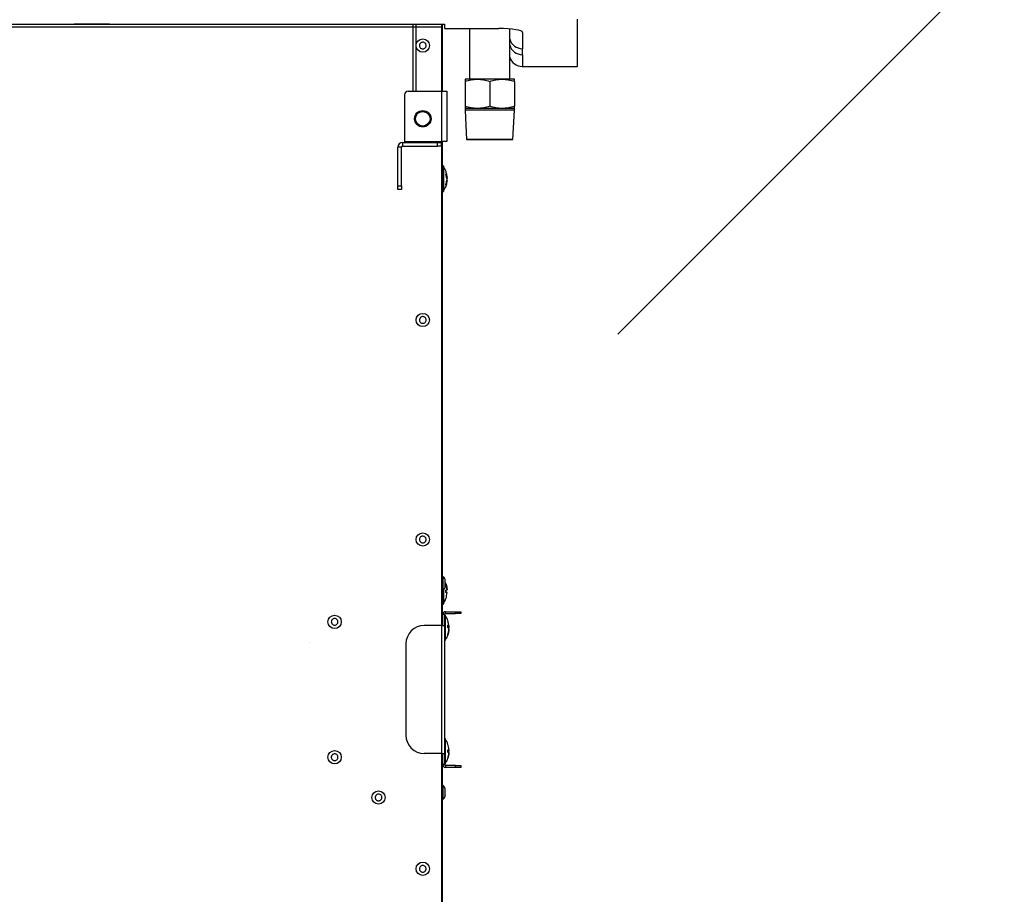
# Model space of a CAD drawing. Header units: millimetres. Extents: x -604189 to 881711, y -381903 to -7297.
# Tile 935 of 1056: x -547448 to -546910, y -179062 to -178584. Entities that reach past the tile are written whole.
import ezdxf

# ---------------------------------------------------------------- set-up
doc = ezdxf.new("R2010")
doc.units = ezdxf.units.MM
doc.header["$LTSCALE"] = 100
doc.linetypes.add('ACAD_ISO04W100', pattern=[30.5, 24, -3, 0.5, -3])
doc.layers.get('Defpoints').update_dxf_attribs({"color": 30})
doc.layers.add('Flowair', color=1, linetype='Continuous')
doc.layers.add('OPIS', color=7, linetype='Continuous')
doc.layers.add('strop osie', color=80, linetype='ACAD_ISO04W100', lineweight=5)
doc.styles.get("Standard").update_dxf_attribs({"font": 'romans.shx', "width": 0.5})
doc.dimstyles.new('1 50', dxfattribs={"dimtxt": 150, "dimasz": 80, "dimexe": 1, "dimexo": 1, "dimgap": 20, "dimtad": 1, "dimdec": 0, "dimlfac": 0.1, "dimtxsty": 'Standard', "dimblk": 'ARCHTICK', "dimcen": 200, "dimclrd": 2, "dimadec": 1, "dimazin": 0, "dimtfac": 1, "dimtdec": 0, "dimtmove": 0, "dimatfit": 3, "dimldrblk": 'ARCHTICK', "dimfxl": 120, "dimfxlon": 1, "dimtfill": 1, "dimarcsym": 0})

# ---------------------------------------------------------------- blocks, each defined once
blk = doc.blocks.new('_ArchTick')
at = {"layer": 'strop osie', "color": 0, "const_width": 0.15}
blk.add_lwpolyline([(-0.5, -0.5), (0.5, 0.5)], dxfattribs=at)
blk = doc.blocks.new('*D3283')
at = {"layer": 'Defpoints', "color": 0, "linetype": 'ByBlock', "lineweight": 5, "transparency": 16777216}
for p in [(-549860.21, -159420.3), (-548544.07, -179490.3), (-536848.94, -179490.3)]:
    blk.add_point(p, dxfattribs=at)
at = {"layer": 'OPIS', "color": 0, "linetype": 'Continuous', "lineweight": -2, "transparency": 16777216}
for p, q in [((-548604.07, -159420.3), (-548543.07, -159420.3)), ((-548484.07, -179490.3), (-548545.07, -179490.3))]:
    blk.add_line(p, q, dxfattribs=at)
at = {"layer": 'OPIS', "color": 2, "lineweight": -2, "transparency": 16777216}
blk.add_line((-548544.07, -159420.3), (-548544.07, -179490.3), dxfattribs=at)
at = {"layer": 'OPIS', "color": 2, "linetype": 'ByBlock', "lineweight": -2, "transparency": 16777216, "xscale": 80, "yscale": 80, "zscale": 80}
for p, rotation in [((-548544.07, -159420.3), 90), ((-548544.07, -179490.3), 270)]:
    blk.add_blockref('_ArchTick', p, dxfattribs=dict(at, rotation=rotation))
at = {"layer": 'OPIS', "color": 0, "linetype": 'ByBlock', "lineweight": 13, "transparency": 16777216, "insert": (-548639.07, -169455.3), "char_height": 150, "attachment_point": 5, "rotation": 90, "bg_fill": 3, "box_fill_scale": 1.1, "bg_fill_color": 256, "bg_fill_true_color": 13158600, "bg_fill_transparency": 0}
blk.add_mtext('2007', dxfattribs=at)
blk = doc.blocks.new('FB 100V z KM 10.2017')
at = {"layer": 'Flowair', "linetype": 'Continuous'}
for p, q in [((10355.76, 4804.98), (10355.76, 4676.98)), ((10354.87, 4677.73), (10354.87, 4801.98)), ((10355.67, 4685.48), (10355.67, 4801.98)), ((10355.76, 4778.99), (10355.67, 4778.98)), ((10355.69, 4778.16), (10355.67, 4778.24)), ((10355.76, 4778.16), (10355.69, 4778.16)), ((10355.76, 4740.17), (10355.67, 4740.19)), ((10310.57, 4688.68), (10310.57, 4689.68)), ((10310.57, 4689.68), (10311.57, 4689.68)), ((10311.57, 4689.68), (10311.57, 4688.68)), ((10311.57, 4689.68), (10322.07, 4689.68)), ((10322.07, 4688.68), (10322.07, 4689.68)), ((10186.37, 4687.48), (10161.37, 4687.48)), ((10311.57, 4688.68), (10310.57, 4688.68)), ((10311.57, 4688.68), (10322.07, 4688.68)), ((10322.37, 4688.38), (10323.37, 4688.38)), ((10322.37, 4688.38), (10322.37, 4678.88)), ((10323.37, 4688.38), (10323.37, 4678.88)), ((10323.67, 4687.88), (10323.37, 4687.88)), ((10323.67, 4687.88), (10323.67, 4677.88)), ((10336.37, 4687.88), (10323.67, 4687.88)), ((10337.37, 4686.88), (10337.37, 4677.63)), ((10355.76, 4687.65), (10355.67, 4687.69)), ((10355.67, 4687.3), (10355.75, 4687.28)), ((10355.76, 4687.14), (10355.67, 4687.16)), ((10355.67, 4687.11), (10355.76, 4687.1)), ((10337.37, 4685.48), (10355.76, 4685.48)), ((10337.37, 4684.73), (10355.76, 4684.73)), ((10355.67, 4685.58), (10355.76, 4685.58)), ((10355.67, 4677.73), (10355.67, 4684.73)), ((10355.76, 4683.99), (10355.67, 4683.93)), ((10156.37, 4677.78), (10156.37, 4682.48)), ((10191.37, 4677.78), (10191.37, 4682.48)), ((10322.37, 4678.88), (10323.37, 4678.88)), ((10322.37, 4677.88), (10322.37, 4678.88)), ((10323.37, 4678.88), (10323.37, 4677.88)), ((10355.67, 4678.55), (10355.76, 4678.48)), ((10156.37, 4677.73), (9965.87, 4677.73)), ((9968.85, 4677.48), (10153.4, 4677.48)), ((10143.95, 4677.48), (10143.95, 4677.28)), ((10143.95, 4677.28), (10147.6, 4677.28)), ((10144.73, 4676.79), (10144.88, 4676.74)), ((10146.67, 4676.74), (10146.99, 4676.86)), ((10147.6, 4677.28), (10147.6, 4677.48)), ((10153.1, 4676.68), (10152.6, 4676.68)), ((10152.6, 4673.98), (10152.6, 4676.68)), ((10153.1, 4673.98), (10153.1, 4676.68)), ((10153.4, 4676.98), (10153.4, 4677.48)), ((10156.37, 4677.48), (10153.4, 4677.48)), ((10156.37, 4676.98), (10153.4, 4676.98)), ((10153.51, 4676.95), (10153.51, 4676.75)), ((10160.51, 4676.95), (10153.51, 4676.95)), ((10153.51, 4676.75), (10160.51, 4676.75)), ((10160.49, 4676.73), (10153.54, 4676.73)), ((10160.25, 4676.72), (10153.77, 4676.72)), ((10155.06, 4676.03), (10155.07, 4676.03)), ((10191.37, 4677.78), (10156.37, 4677.78)), ((10156.37, 4677.78), (10156.37, 4676.98)), ((10191.37, 4676.98), (10156.37, 4676.98)), ((10156.69, 4675.8), (10156.97, 4675.75)), ((10156.77, 4676.06), (10156.7, 4675.81)), ((10156.72, 4676.03), (10157.38, 4676.03)), ((10156.97, 4675.75), (10157.32, 4675.82)), ((10157.35, 4675.8), (10157.05, 4675.75)), ((10157.25, 4676.06), (10157.32, 4675.81)), ((10157.32, 4675.81), (10157.28, 4676.03)), ((10157.29, 4676.03), (10157.33, 4675.81)), ((10157.33, 4675.81), (10157.32, 4676.06)), ((10158.96, 4676.03), (10158.96, 4676.03)), ((10160.51, 4676.75), (10160.51, 4676.95)), ((10187.24, 4676.95), (10187.24, 4676.75)), ((10194.24, 4676.95), (10187.24, 4676.95)), ((10187.24, 4676.75), (10194.24, 4676.75)), ((10187.33, 4676.73), (10187.26, 4676.73)), ((10194.21, 4676.73), (10187.33, 4676.73)), ((10193.98, 4676.72), (10187.49, 4676.72)), ((10188.76, 4676.06), (10188.97, 4676)), ((10188.76, 4676.03), (10188.89, 4676.03)), ((10190.31, 4675.8), (10190.61, 4675.75)), ((10190.31, 4675.78), (10190.52, 4675.75)), ((10190.52, 4675.75), (10190.81, 4675.85)), ((10190.61, 4675.75), (10190.79, 4675.8)), ((10190.86, 4675.75), (10190.68, 4675.8)), ((10190.82, 4676.06), (10190.71, 4675.97)), ((10190.95, 4675.75), (10190.72, 4675.83)), ((10190.76, 4675.97), (10190.98, 4675.81)), ((10190.79, 4676.03), (10191.43, 4676.03)), ((10190.94, 4675.77), (10190.86, 4675.75)), ((10190.98, 4675.81), (10190.94, 4676.03)), ((10191, 4676.03), (10191.03, 4675.81)), ((10191.15, 4675.77), (10191.03, 4675.75)), ((10191.07, 4676.03), (10191.12, 4675.81)), ((10191.07, 4676.03), (10191.12, 4675.81)), ((10191.12, 4675.81), (10191.36, 4676.06)), ((10191.22, 4675.75), (10191.75, 4675.82)), ((10191.37, 4677.78), (10191.37, 4676.98)), ((10323.67, 4677.73), (10191.37, 4677.73)), ((10194.35, 4677.48), (10191.37, 4677.48)), ((10194.35, 4676.98), (10191.37, 4676.98)), ((10191.46, 4675.78), (10191.61, 4675.8)), ((10191.75, 4675.82), (10192.31, 4675.94)), ((10194.24, 4676.75), (10194.24, 4676.95)), ((10194.35, 4676.98), (10194.35, 4677.48)), ((10194.35, 4677.48), (10323.67, 4677.48)), ((10194.65, 4676.68), (10195.15, 4676.68)), ((10194.65, 4676.68), (10194.65, 4673.98)), ((10195.15, 4676.68), (10195.15, 4673.98)), ((10197.22, 4677.45), (10197.22, 4677.25)), ((10201.05, 4677.45), (10197.22, 4677.45)), ((10197.22, 4677.25), (10201.1, 4677.25)), ((10201.12, 4677.23), (10197.25, 4677.23)), ((10201.13, 4677.22), (10197.48, 4677.22)), ((10198.78, 4676.53), (10198.78, 4676.53)), ((10200.4, 4676.53), (10201.05, 4676.53)), ((10200.45, 4676.56), (10200.41, 4676.31)), ((10200.45, 4676.57), (10200.99, 4676.57)), ((10200.45, 4676.56), (10200.45, 4676.56)), ((10200.51, 4676.63), (10200.51, 4676.61)), ((10201.04, 4676.31), (10201, 4676.56)), ((10201.05, 4677.48), (10201.05, 4677.28)), ((10201.05, 4677.28), (10204.7, 4677.28)), ((10201.73, 4676.33), (10201.1, 4676.25)), ((10202.67, 4676.53), (10201.89, 4676.35)), ((10202.67, 4676.53), (10203.18, 4676.73)), ((10204.7, 4677.28), (10204.7, 4677.48)), ((10310, 4677.45), (10310, 4677.25)), ((10315.31, 4677.45), (10310, 4677.45)), ((10310, 4677.25), (10317, 4677.25)), ((10316.97, 4677.23), (10310.02, 4677.23)), ((10315.18, 4677.22), (10310.26, 4677.22)), ((10311.66, 4676.53), (10312, 4676.53)), ((10311.78, 4676.56), (10312.29, 4676.46)), ((10312.44, 4676.33), (10312.78, 4676.28)), ((10313.63, 4676.25), (10313.38, 4676.31)), ((10313.96, 4676.3), (10313.63, 4676.25)), ((10313.65, 4676.3), (10313.94, 4676.36)), ((10313.93, 4676.41), (10313.95, 4676.3)), ((10313.93, 4676.41), (10313.96, 4676.31)), ((10313.96, 4676.31), (10314.69, 4676.56)), ((10314.02, 4676.25), (10314.22, 4676.28)), ((10314.23, 4676.53), (10314.79, 4676.53)), ((10316.74, 4677.22), (10315.18, 4677.22)), ((10317, 4677.45), (10315.31, 4677.45)), ((10317, 4677.25), (10317, 4677.45)), ((10323.37, 4677.88), (10322.37, 4677.88)), ((10323.37, 4677.88), (10323.67, 4677.88)), ((10323.67, 4677.63), (10323.67, 4677.88)), ((10323.67, 4676.33), (10323.67, 4677.63)), ((10323.67, 4677.63), (10337.37, 4677.63)), ((10337.37, 4676.33), (10323.67, 4676.33)), ((10354.87, 4677.73), (10337.37, 4677.73)), ((10337.37, 4677.63), (10337.37, 4676.33)), ((10337.37, 4677.48), (10354.87, 4677.48)), ((10354.53, 4676.98), (10354.53, 4662.08)), ((10355.76, 4676.98), (10354.53, 4676.98)), ((10354.87, 4677.73), (10354.87, 4677.48)), ((10355.67, 4677.73), (10354.87, 4677.73)), ((10354.87, 4677.48), (10355.03, 4677.49)), ((10355.03, 4677.49), (10355.17, 4677.53)), ((10355.17, 4677.73), (10355.17, 4677.48)), ((10355.17, 4677.48), (10355.67, 4677.48)), ((10355.67, 4677.48), (10355.67, 4677.73)), ((10152.6, 4673.98), (10153.1, 4673.98)), ((10152.6, 4672.48), (10152.6, 4673.98)), ((10153.1, 4673.98), (10153.1, 4672.48)), ((10194.65, 4673.98), (10195.15, 4673.98)), ((10194.65, 4672.48), (10194.65, 4673.98)), ((10195.15, 4673.98), (10195.15, 4672.48)), ((10153.1, 4672.48), (10152.6, 4672.48)), ((10195.15, 4672.48), (10194.65, 4672.48)), ((10332.16, 4671.33), (10324.16, 4670.93)), ((10324.16, 4670.93), (10324.16, 4670.84)), ((10324.16, 4670.84), (10324.16, 4670.93)), ((10324.16, 4670.84), (10324.16, 4670.57)), ((10324.16, 4670.57), (10324.16, 4670.84)), ((10324.16, 4670.57), (10324.16, 4670.12)), ((10324.16, 4670.12), (10324.16, 4670.57)), ((10332.18, 4671.33), (10324.18, 4670.93)), ((10324.18, 4658.22), (10324.18, 4670.93)), ((10332.18, 4671.33), (10332.16, 4671.33)), ((10332.16, 4671.33), (10332.16, 4671.33)), ((10332.68, 4671.33), (10332.18, 4671.33)), ((10332.18, 4657.83), (10332.18, 4671.33)), ((10332.68, 4667.95), (10332.68, 4671.33)), ((10340.08, 4671.33), (10333.29, 4671.33)), ((10340.68, 4667.95), (10340.68, 4671.33)), ((10324.16, 4670.12), (10324.16, 4669.52)), ((10324.16, 4669.52), (10324.16, 4670.12)), ((10324.16, 4669.37), (10324.16, 4669.55)), ((10324.16, 4669.55), (10324.16, 4669.55)), ((10324.16, 4669.55), (10324.16, 4669.37)), ((10324.16, 4669.52), (10324.16, 4668.77)), ((10324.16, 4668.77), (10324.16, 4669.52)), ((10324.16, 4669.02), (10324.16, 4669.37)), ((10324.16, 4669.37), (10324.16, 4669.02)), ((10324.16, 4668.51), (10324.16, 4669.02)), ((10324.16, 4669.02), (10324.16, 4668.51)), ((10324.16, 4668.77), (10324.16, 4667.91)), ((10324.16, 4667.91), (10324.16, 4668.77)), ((10324.16, 4667.85), (10324.16, 4668.51)), ((10324.16, 4668.51), (10324.16, 4667.85)), ((10324.16, 4667.91), (10324.16, 4666.95)), ((10324.16, 4666.95), (10324.16, 4667.91)), ((10324.16, 4667.08), (10324.16, 4667.85)), ((10324.16, 4667.85), (10324.16, 4667.08)), ((10332.68, 4661.2), (10332.68, 4667.95)), ((10354.53, 4670.08), (10340.68, 4670.08)), ((10340.68, 4661.2), (10340.68, 4667.95)), ((10324.16, 4666.21), (10324.16, 4667.08)), ((10324.16, 4667.08), (10324.16, 4666.21)), ((10324.16, 4666.95), (10324.16, 4665.91)), ((10324.16, 4665.91), (10324.16, 4666.95)), ((10324.16, 4665.29), (10324.16, 4666.21)), ((10324.16, 4666.21), (10324.16, 4665.29)), ((10324.16, 4665.91), (10324.16, 4664.85)), ((10324.16, 4664.85), (10324.16, 4665.91)), ((10324.16, 4664.34), (10324.16, 4665.29)), ((10324.16, 4665.29), (10324.16, 4664.34)), ((10324.16, 4664.85), (10324.16, 4663.77)), ((10324.16, 4663.77), (10324.16, 4664.85)), ((10324.16, 4663.4), (10324.16, 4664.34)), ((10324.16, 4664.34), (10324.16, 4663.4)), ((10324.16, 4663.77), (10324.16, 4662.72)), ((10324.16, 4662.72), (10324.16, 4663.77)), ((10324.16, 4662.5), (10324.16, 4663.4)), ((10324.16, 4663.4), (10324.16, 4662.5)), ((10324.16, 4662.72), (10324.16, 4661.72)), ((10324.16, 4661.72), (10324.16, 4662.72)), ((10324.16, 4661.68), (10324.16, 4662.5)), ((10324.16, 4662.5), (10324.16, 4661.68)), ((10340.08, 4664.58), (10333.29, 4664.58)), ((10324.16, 4661.72), (10324.16, 4660.8)), ((10324.16, 4660.8), (10324.16, 4661.72)), ((10324.16, 4660.96), (10324.16, 4661.68)), ((10324.16, 4661.68), (10324.16, 4660.96)), ((10324.16, 4660.37), (10324.16, 4660.96)), ((10324.16, 4660.96), (10324.16, 4660.37)), ((10324.16, 4660.8), (10324.16, 4659.99)), ((10324.16, 4659.99), (10324.16, 4660.8)), ((10324.16, 4659.93), (10324.16, 4660.37)), ((10324.16, 4660.37), (10324.16, 4659.93)), ((10324.16, 4659.99), (10324.16, 4659.31)), ((10324.16, 4659.31), (10324.16, 4659.99)), ((10324.16, 4659.67), (10324.16, 4659.93)), ((10324.16, 4659.93), (10324.16, 4659.67)), ((10324.16, 4659.58), (10324.16, 4659.67)), ((10324.16, 4659.67), (10324.16, 4659.58)), ((10332.68, 4657.83), (10332.68, 4661.2)), ((10340.68, 4657.83), (10340.68, 4661.2)), ((10324.16, 4659.31), (10324.16, 4658.79)), ((10324.16, 4658.79), (10324.16, 4659.31)), ((10324.16, 4658.79), (10324.16, 4658.43)), ((10324.16, 4658.43), (10324.16, 4658.79)), ((10324.16, 4658.43), (10324.16, 4658.25)), ((10324.16, 4658.25), (10324.16, 4658.43)), ((10324.16, 4658.25), (10324.16, 4658.25)), ((10324.16, 4658.22), (10332.16, 4657.83)), ((10324.18, 4658.22), (10332.18, 4657.83)), ((10332.16, 4657.83), (10332.18, 4657.83)), ((10332.16, 4657.83), (10332.16, 4657.83)), ((10332.18, 4657.83), (10332.68, 4657.83)), ((10340.08, 4657.83), (10333.29, 4657.83)), ((10340.68, 4659.08), (10354.41, 4659.08)), ((10344.17, 4655.7), (10344.17, 4655.58)), ((10347.38, 4655.58), (10344.17, 4655.58)), ((10344.17, 4655.58), (10344.17, 4640.67)), ((10347.38, 4655.58), (10347.38, 4655.7)), ((10349.02, 4655.7), (10347.38, 4655.7)), ((10349.02, 4655.58), (10349.02, 4655.7)), ((10353.46, 4655.58), (10349.02, 4655.58)), ((10344.24, 4640.58), (10357.06, 4640.58))]:
    blk.add_line(p, q, dxfattribs=at)
for centre, radius in [((10155.37, 4706.98), 1.82), ((10192.37, 4706.98), 1.83), ((10144.37, 4694.98), 1.82), ((10124.87, 4682.88), 1.83), ((10214.87, 4682.88), 1.82), ((10274.87, 4682.88), 1.82), ((10329.87, 4682.88), 2.25), ((10329.87, 4682.88), 2), ((10349.87, 4682.88), 1.83)]:
    blk.add_circle(centre, radius, dxfattribs=at)
for centre, radius, start, end in [((10322.07, 4688.38), 1.3, 0, 90), ((10161.37, 4682.48), 5, 90, 180), ((10186.37, 4682.48), 5, 0, 90), ((10322.07, 4688.38), 0.3, 0, 90), ((10336.37, 4686.88), 1, 0, 90), ((10153.4, 4676.68), 0.8, 90, 180), ((10153.4, 4676.68), 0.3, 90, 180), ((10153.54, 4676.95), 0.025, 90, 180), ((10153.54, 4676.75), 0.025, 180, 270), ((10153.75, 4676.7), 0.025, 41.9688, 90), ((10160.27, 4676.7), 0.025, 90, 138.0312), ((10160.49, 4676.95), 0.025, 0, 90), ((10160.49, 4676.75), 0.025, 270, 0), ((10187.26, 4676.95), 0.025, 90, 180), ((10187.26, 4676.75), 0.025, 180, 270), ((10187.47, 4676.7), 0.025, 41.9688, 90), ((10194, 4676.7), 0.025, 90, 138.0312), ((10194.21, 4676.95), 0.025, 0, 90), ((10194.21, 4676.75), 0.025, 270, 0), ((10194.35, 4676.68), 0.8, 0, 90), ((10194.35, 4676.68), 0.3, 0, 90), ((10197.25, 4677.45), 0.025, 90, 180), ((10197.25, 4677.25), 0.025, 180, 270), ((10197.46, 4677.2), 0.025, 41.9688, 90), ((10310.02, 4677.45), 0.025, 90, 180), ((10310.02, 4677.25), 0.025, 180, 270), ((10310.24, 4677.2), 0.025, 41.9688, 90), ((10316.76, 4677.2), 0.025, 90, 138.0312), ((10316.97, 4677.45), 0.025, 0, 90), ((10316.97, 4677.25), 0.025, 270, 0), ((10347.67, 4655.7), 3.5, 105.3589, 180)]:
    blk.add_arc(centre, radius, start, end, dxfattribs=at)
for centre, major_axis, ratio, start_param, end_param in [((10355.18, 4783.74), (-3, -0.05), 0.309053, 1.731785, 1.762956), ((10355.18, 4783.74), (-3, -0.1), 0.563282, 1.71783, 1.74901), ((10353.46, 4662.08), (0, 6.5), 0.164425, 3.141593, 4.712389), ((10350.93, 4655.7), (-3.55, 0), 0.98675, 4.980452, 6.283185), ((10352.57, 4655.7), (-3.55, 0), 0.98675, 4.980452, 6.283185), ((10344.24, 4641.58), (0, 1), 0.164425, 2.714514, 3.141593)]:
    blk.add_ellipse(centre, major_axis=major_axis, ratio=ratio, start_param=start_param, end_param=end_param, dxfattribs=at)
for points, knots in [([(10355.76, 4768.52), (10355.76, 4769.05), (10355.73, 4772.26), (10355.71, 4775.48), (10355.69, 4778.16)], [0, 0, 0, 0, 0.164849, 1, 1, 1, 1]), ([(10154.9, 4706.19), (10154.82, 4706.26), (10154.65, 4706.38), (10154.5, 4706.65), (10154.44, 4706.96), (10154.49, 4707.27), (10154.64, 4707.54), (10154.87, 4707.76), (10155.15, 4707.88), (10155.46, 4707.9), (10155.7, 4707.84), (10155.9, 4707.73), (10156.09, 4707.57), (10156.24, 4707.3), (10156.3, 4706.99), (10156.26, 4706.68), (10156.11, 4706.41), (10155.88, 4706.2), (10155.59, 4706.07), (10155.28, 4706.05), (10155.05, 4706.11), (10154.93, 4706.18), (10154.9, 4706.19)], [0, 0, 0, 0, 0.053687, 0.107372, 0.161056, 0.214743, 0.268429, 0.322118, 0.375804, 0.429488, 0.483176, 0.5, 0.553687, 0.607372, 0.661061, 0.714743, 0.768429, 0.822118, 0.875804, 0.929488, 0.983176, 1, 1, 1, 1]), ([(10191.95, 4706.17), (10191.87, 4706.22), (10191.69, 4706.33), (10191.52, 4706.6), (10191.45, 4706.9), (10191.47, 4707.21), (10191.6, 4707.5), (10191.82, 4707.72), (10192.1, 4707.86), (10192.4, 4707.91), (10192.64, 4707.86), (10192.86, 4707.76), (10193.05, 4707.61), (10193.22, 4707.35), (10193.3, 4707.05), (10193.27, 4706.74), (10193.14, 4706.46), (10192.93, 4706.23), (10192.65, 4706.09), (10192.34, 4706.05), (10192.1, 4706.09), (10191.98, 4706.15), (10191.95, 4706.17)], [0, 0, 0, 0, 0.053687, 0.10737, 0.161058, 0.214746, 0.268432, 0.322116, 0.375803, 0.42949, 0.483178, 0.5, 0.553687, 0.60737, 0.661059, 0.714746, 0.768433, 0.822118, 0.875803, 0.929489, 0.983177, 1, 1, 1, 1]), ([(10143.87, 4694.22), (10143.79, 4694.28), (10143.63, 4694.41), (10143.49, 4694.69), (10143.44, 4695), (10143.5, 4695.31), (10143.66, 4695.58), (10143.9, 4695.78), (10144.19, 4695.89), (10144.51, 4695.9), (10144.74, 4695.82), (10144.94, 4695.7), (10145.12, 4695.54), (10145.26, 4695.26), (10145.3, 4694.95), (10145.24, 4694.64), (10145.08, 4694.38), (10144.84, 4694.17), (10144.55, 4694.06), (10144.24, 4694.06), (10144.01, 4694.13), (10143.89, 4694.2), (10143.87, 4694.22)], [0, 0, 0, 0, 0.053687, 0.107372, 0.161056, 0.214742, 0.268432, 0.322116, 0.375801, 0.429489, 0.483175, 0.499997, 0.553686, 0.60737, 0.661059, 0.714745, 0.76843, 0.822114, 0.875799, 0.929487, 0.983174, 1, 1, 1, 1]), ([(10124.33, 4682.14), (10124.25, 4682.21), (10124.1, 4682.35), (10123.97, 4682.64), (10123.95, 4682.95), (10124.02, 4683.25), (10124.19, 4683.51), (10124.44, 4683.7), (10124.74, 4683.8), (10125.05, 4683.79), (10125.28, 4683.7), (10125.48, 4683.57), (10125.64, 4683.4), (10125.77, 4683.11), (10125.8, 4682.8), (10125.72, 4682.5), (10125.55, 4682.24), (10125.3, 4682.05), (10125, 4681.96), (10124.69, 4681.96), (10124.47, 4682.05), (10124.36, 4682.12), (10124.33, 4682.14)], [0, 0, 0, 0, 0.053684, 0.107369, 0.161055, 0.214742, 0.268429, 0.322117, 0.375802, 0.42949, 0.483175, 0.499998, 0.553688, 0.607373, 0.661058, 0.714745, 0.768429, 0.822115, 0.875803, 0.929488, 0.983174, 1, 1, 1, 1]), ([(10214.11, 4683.38), (10214.17, 4683.46), (10214.3, 4683.62), (10214.58, 4683.76), (10214.89, 4683.81), (10215.2, 4683.75), (10215.47, 4683.59), (10215.67, 4683.35), (10215.78, 4683.06), (10215.79, 4682.75), (10215.72, 4682.52), (10215.6, 4682.32), (10215.44, 4682.14), (10215.16, 4681.99), (10214.85, 4681.95), (10214.55, 4682.01), (10214.28, 4682.16), (10214.07, 4682.4), (10213.96, 4682.69), (10213.95, 4683), (10214.02, 4683.23), (10214.09, 4683.35), (10214.11, 4683.38)], [0, 0, 0, 0, 0.053685, 0.107372, 0.161059, 0.214743, 0.268432, 0.322117, 0.375803, 0.429487, 0.483174, 0.499998, 0.553685, 0.60737, 0.661057, 0.714744, 0.768431, 0.822115, 0.875801, 0.929491, 0.983177, 1, 1, 1, 1]), ([(10274.33, 4682.14), (10274.25, 4682.21), (10274.1, 4682.35), (10273.97, 4682.64), (10273.95, 4682.95), (10274.02, 4683.25), (10274.19, 4683.51), (10274.44, 4683.7), (10274.74, 4683.8), (10275.05, 4683.79), (10275.28, 4683.7), (10275.48, 4683.57), (10275.64, 4683.4), (10275.77, 4683.11), (10275.8, 4682.8), (10275.72, 4682.5), (10275.55, 4682.24), (10275.3, 4682.05), (10275, 4681.96), (10274.69, 4681.96), (10274.47, 4682.05), (10274.36, 4682.12), (10274.33, 4682.14)], [0, 0, 0, 0, 0.053685, 0.107371, 0.161056, 0.214743, 0.268431, 0.322118, 0.375804, 0.42949, 0.483177, 0.5, 0.553688, 0.607374, 0.66106, 0.714747, 0.76843, 0.822117, 0.875803, 0.929489, 0.983175, 1, 1, 1, 1]), ([(10349.34, 4682.13), (10349.27, 4682.2), (10349.11, 4682.34), (10348.98, 4682.62), (10348.94, 4682.93), (10349.02, 4683.24), (10349.18, 4683.5), (10349.43, 4683.69), (10349.72, 4683.79), (10350.04, 4683.79), (10350.26, 4683.71), (10350.46, 4683.58), (10350.63, 4683.41), (10350.77, 4683.13), (10350.8, 4682.82), (10350.73, 4682.52), (10350.56, 4682.25), (10350.32, 4682.06), (10350.02, 4681.96), (10349.71, 4681.96), (10349.48, 4682.04), (10349.37, 4682.12), (10349.34, 4682.13)], [0, 0, 0, 0, 0.053688, 0.107372, 0.161058, 0.214744, 0.268432, 0.322117, 0.375803, 0.429489, 0.483175, 0.500001, 0.553685, 0.60737, 0.66106, 0.714747, 0.76843, 0.822119, 0.875804, 0.92949, 0.983176, 1, 1, 1, 1]), ([(10143.96, 4677.28), (10144, 4677.24), (10144.17, 4677.06), (10144.48, 4676.87), (10144.77, 4676.77), (10144.87, 4676.74)], [0, 0, 0, 0, 0.1623, 0.685705, 1, 1, 1, 1]), ([(10144.87, 4676.73), (10144.87, 4676.73), (10144.85, 4676.73), (10144.93, 4676.73), (10145.09, 4676.73), (10145.34, 4676.73), (10145.64, 4676.73), (10145.88, 4676.73), (10146.11, 4676.73), (10146.33, 4676.73), (10146.54, 4676.73), (10146.67, 4676.73), (10146.67, 4676.73), (10146.68, 4676.73)], [0, 0, 0, 0, 0.025513, 0.132889, 0.24026, 0.347633, 0.455008, 0.562379, 0.596029, 0.703402, 0.810772, 0.918145, 1, 1, 1, 1]), ([(10146.67, 4676.74), (10146.77, 4676.77), (10147.06, 4676.86), (10147.37, 4677.06), (10147.55, 4677.24), (10147.58, 4677.28)], [0, 0, 0, 0, 0.283609, 0.854007, 1, 1, 1, 1]), ([(10147.5, 4677.2), (10147.51, 4677.21), (10147.54, 4677.22), (10147.57, 4677.25), (10147.58, 4677.27)], [0, 0, 0, 0, 0.39382, 1, 1, 1, 1]), ([(10153.76, 4676.73), (10154, 4676.53), (10154.4, 4676.22), (10154.88, 4676.1), (10155.07, 4676.05)], [0, 0, 0, 0, 0.615498, 1, 1, 1, 1]), ([(10156.62, 4675.75), (10156.35, 4675.78), (10155.83, 4675.83), (10155.31, 4675.97), (10155.06, 4676.03)], [0, 0, 0, 0, 0.499543, 1, 1, 1, 1]), ([(10155.07, 4676.03), (10155.33, 4675.97), (10155.84, 4675.83), (10156.37, 4675.78), (10156.64, 4675.75)], [0, 0, 0, 0, 0.499897, 1, 1, 1, 1]), ([(10156.64, 4675.75), (10156.65, 4675.78), (10156.67, 4675.83), (10156.7, 4675.97), (10156.72, 4676.03)], [0, 0, 0, 0, 0.500107, 1, 1, 1, 1]), ([(10156.64, 4675.75), (10156.65, 4675.76), (10156.66, 4675.77), (10156.68, 4675.79), (10156.68, 4675.79)], [0, 0, 0, 0, 0.696362, 1, 1, 1, 1]), ([(10156.68, 4675.79), (10156.69, 4675.79), (10156.69, 4675.8), (10156.7, 4675.8), (10156.7, 4675.81), (10156.7, 4675.81), (10156.7, 4675.81)], [0, 0, 0, 0, 0.376272, 0.671721, 0.925621, 1, 1, 1, 1]), ([(10157.34, 4675.79), (10157.33, 4675.79), (10157.33, 4675.8), (10157.32, 4675.8), (10157.32, 4675.81), (10157.32, 4675.81), (10157.32, 4675.81)], [0, 0, 0, 0, 0.376106, 0.671757, 0.925611, 1, 1, 1, 1]), ([(10157.33, 4675.81), (10157.33, 4675.81), (10157.33, 4675.81), (10157.34, 4675.8), (10157.35, 4675.79), (10157.35, 4675.79), (10157.35, 4675.79)], [0, 0, 0, 0, 0.278353, 0.556402, 0.940033, 1, 1, 1, 1]), ([(10157.34, 4675.8), (10157.34, 4675.79), (10157.34, 4675.79), (10157.34, 4675.79), (10157.34, 4675.79)], [0, 0, 0, 0, 0.773741, 1, 1, 1, 1]), ([(10157.34, 4675.79), (10157.34, 4675.79), (10157.36, 4675.77), (10157.37, 4675.76), (10157.38, 4675.75)], [0, 0, 0, 0, 0.303762, 1, 1, 1, 1]), ([(10157.35, 4675.79), (10157.36, 4675.79), (10157.37, 4675.77), (10157.38, 4675.76), (10157.4, 4675.75)], [0, 0, 0, 0, 0.30385, 1, 1, 1, 1]), ([(10157.38, 4676.03), (10157.38, 4675.97), (10157.4, 4675.83), (10157.4, 4675.78), (10157.4, 4675.75)], [0, 0, 0, 0, 0.499892, 1, 1, 1, 1]), ([(10157.4, 4675.75), (10157.66, 4675.78), (10158.19, 4675.83), (10158.71, 4675.97), (10158.96, 4676.03)], [0, 0, 0, 0, 0.499855, 1, 1, 1, 1]), ([(10157.58, 4675.77), (10157.69, 4675.77), (10157.87, 4675.78), (10158.05, 4675.83), (10158.13, 4675.85)], [0, 0, 0, 0, 0.550703, 1, 1, 1, 1]), ([(10158.96, 4676.03), (10159.21, 4676.11), (10159.69, 4676.26), (10160.08, 4676.58), (10160.26, 4676.73)], [0, 0, 0, 0, 0.528391, 1, 1, 1, 1]), ([(10187.49, 4676.73), (10187.73, 4676.53), (10188.11, 4676.23), (10188.58, 4676.11), (10188.76, 4676.06)], [0, 0, 0, 0, 0.630296, 1, 1, 1, 1]), ([(10190.28, 4675.75), (10190.02, 4675.78), (10189.51, 4675.83), (10189.01, 4675.97), (10188.76, 4676.03)], [0, 0, 0, 0, 0.499548, 1, 1, 1, 1]), ([(10188.89, 4676.03), (10189.14, 4675.97), (10189.65, 4675.83), (10190.18, 4675.78), (10190.44, 4675.75)], [0, 0, 0, 0, 0.499898, 1, 1, 1, 1]), ([(10190.44, 4675.75), (10190.49, 4675.78), (10190.61, 4675.83), (10190.73, 4675.97), (10190.79, 4676.03)], [0, 0, 0, 0, 0.500089, 1, 1, 1, 1]), ([(10190.65, 4675.89), (10190.67, 4675.91), (10190.71, 4675.94), (10190.74, 4675.97), (10190.76, 4675.99)], [0, 0, 0, 0, 0.500005, 1, 1, 1, 1]), ([(10190.74, 4675.97), (10190.75, 4675.96), (10190.77, 4675.93), (10190.8, 4675.9), (10190.82, 4675.89)], [0, 0, 0, 0, 0.351494, 1, 1, 1, 1]), ([(10191.03, 4675.75), (10190.98, 4675.78), (10190.91, 4675.8), (10190.83, 4675.88), (10190.82, 4675.9)], [0, 0, 0, 0, 0.810498, 1, 1, 1, 1]), ([(10190.93, 4675.79), (10190.92, 4675.79), (10190.92, 4675.8), (10190.91, 4675.8), (10190.9, 4675.81), (10190.9, 4675.81), (10190.9, 4675.81)], [0, 0, 0, 0, 0.3762, 0.671667, 0.925743, 1, 1, 1, 1]), ([(10191, 4675.79), (10190.99, 4675.79), (10190.99, 4675.8), (10190.98, 4675.8), (10190.98, 4675.81), (10190.98, 4675.81), (10190.98, 4675.81)], [0, 0, 0, 0, 0.37636, 0.671715, 0.925769, 1, 1, 1, 1]), ([(10191.03, 4675.81), (10191.03, 4675.81), (10191.02, 4675.81), (10191.01, 4675.8), (10191, 4675.79), (10191, 4675.79), (10191, 4675.79)], [0, 0, 0, 0, 0.278778, 0.556609, 0.940257, 1, 1, 1, 1]), ([(10191, 4675.79), (10191, 4675.79), (10191.01, 4675.77), (10191.03, 4675.76), (10191.03, 4675.75)], [0, 0, 0, 0, 0.30368, 1, 1, 1, 1]), ([(10191.12, 4675.81), (10191.12, 4675.81), (10191.12, 4675.81), (10191.12, 4675.8), (10191.12, 4675.79), (10191.13, 4675.79), (10191.13, 4675.79)], [0, 0, 0, 0, 0.278178, 0.556339, 0.94003, 1, 1, 1, 1]), ([(10191.13, 4675.79), (10191.13, 4675.79), (10191.15, 4675.77), (10191.17, 4675.76), (10191.18, 4675.75)], [0, 0, 0, 0, 0.303929, 1, 1, 1, 1]), ([(10191.43, 4676.03), (10191.39, 4675.97), (10191.32, 4675.83), (10191.23, 4675.78), (10191.18, 4675.75)], [0, 0, 0, 0, 0.499899, 1, 1, 1, 1]), ([(10191.18, 4675.75), (10191.44, 4675.78), (10191.88, 4675.82), (10192.31, 4675.93), (10192.48, 4675.98)], [0, 0, 0, 0, 0.587321, 1, 1, 1, 1]), ([(10192.48, 4675.98), (10192.54, 4675.99), (10192.62, 4676), (10192.7, 4676.04), (10192.73, 4676.05)], [0, 0, 0, 0, 0.680018, 1, 1, 1, 1]), ([(10192.73, 4676.05), (10192.97, 4676.12), (10193.43, 4676.27), (10193.8, 4676.58), (10193.99, 4676.73)], [0, 0, 0, 0, 0.513129, 1, 1, 1, 1]), ([(10197.47, 4677.23), (10197.72, 4677.03), (10198.11, 4676.72), (10198.59, 4676.6), (10198.78, 4676.55)], [0, 0, 0, 0, 0.615344, 1, 1, 1, 1]), ([(10198.78, 4676.53), (10199.03, 4676.47), (10199.55, 4676.33), (10200.08, 4676.28), (10200.35, 4676.25)], [0, 0, 0, 0, 0.4999, 1, 1, 1, 1]), ([(10200.35, 4676.25), (10200.35, 4676.28), (10200.36, 4676.33), (10200.38, 4676.47), (10200.4, 4676.53)], [0, 0, 0, 0, 0.500097, 1, 1, 1, 1]), ([(10200.35, 4676.25), (10200.36, 4676.26), (10200.37, 4676.27), (10200.38, 4676.29), (10200.39, 4676.29)], [0, 0, 0, 0, 0.696311, 1, 1, 1, 1]), ([(10200.39, 4676.29), (10200.39, 4676.29), (10200.4, 4676.3), (10200.4, 4676.3), (10200.41, 4676.31), (10200.41, 4676.31), (10200.41, 4676.31)], [0, 0, 0, 0, 0.376226, 0.671709, 0.925761, 1, 1, 1, 1]), ([(10200.41, 4676.3), (10200.4, 4676.3), (10200.4, 4676.3), (10200.4, 4676.29), (10200.39, 4676.29), (10200.39, 4676.29)], [0, 0, 0, 0, 0.314998, 0.629432, 1, 1, 1, 1]), ([(10200.45, 4676.56), (10200.45, 4676.56), (10200.45, 4676.57), (10200.46, 4676.58), (10200.47, 4676.59), (10200.49, 4676.61), (10200.51, 4676.62), (10200.51, 4676.63)], [0, 0, 0, 0, 0.126644, 0.252105, 0.464377, 0.799043, 1, 1, 1, 1]), ([(10200.93, 4676.63), (10200.95, 4676.62), (10200.96, 4676.6), (10200.98, 4676.58), (10200.99, 4676.57), (10200.99, 4676.57), (10200.99, 4676.56), (10201, 4676.56)], [0, 0, 0, 0, 0.421066, 0.646059, 0.814477, 0.931758, 1, 1, 1, 1]), ([(10201.04, 4676.31), (10201.04, 4676.31), (10201.04, 4676.31), (10201.05, 4676.3), (10201.05, 4676.29), (10201.06, 4676.29), (10201.06, 4676.29)], [0, 0, 0, 0, 0.278599, 0.556003, 0.939974, 1, 1, 1, 1]), ([(10201.05, 4676.53), (10201.06, 4676.47), (10201.09, 4676.33), (10201.1, 4676.28), (10201.1, 4676.25)], [0, 0, 0, 0, 0.499903, 1, 1, 1, 1]), ([(10201.06, 4677.28), (10201.1, 4677.24), (10201.27, 4677.06), (10201.58, 4676.87), (10201.87, 4676.77), (10201.97, 4676.74)], [0, 0, 0, 0, 0.157001, 0.679328, 1, 1, 1, 1]), ([(10201.06, 4676.29), (10201.06, 4676.29), (10201.08, 4676.27), (10201.09, 4676.26), (10201.1, 4676.25)], [0, 0, 0, 0, 0.303743, 1, 1, 1, 1]), ([(10201.06, 4676.29), (10201.06, 4676.29), (10201.08, 4676.27), (10201.09, 4676.26), (10201.1, 4676.25)], [0, 0, 0, 0, 0.303711, 1, 1, 1, 1]), ([(10201.1, 4676.25), (10201.37, 4676.28), (10201.9, 4676.33), (10202.41, 4676.47), (10202.67, 4676.53)], [0, 0, 0, 0, 0.49986, 1, 1, 1, 1]), ([(10201.97, 4676.73), (10201.97, 4676.73), (10201.97, 4676.73), (10202.1, 4676.73), (10202.31, 4676.73), (10202.59, 4676.73), (10202.83, 4676.73), (10203.06, 4676.73), (10203.29, 4676.73), (10203.54, 4676.73), (10203.71, 4676.73), (10203.79, 4676.73), (10203.78, 4676.73), (10203.77, 4676.73)], [0, 0, 0, 0, 0.078351, 0.185725, 0.293098, 0.400468, 0.507839, 0.541488, 0.648856, 0.75623, 0.863602, 0.970971, 1, 1, 1, 1]), ([(10203.77, 4676.74), (10203.86, 4676.77), (10204.15, 4676.86), (10204.46, 4677.05), (10204.63, 4677.23), (10204.67, 4677.27)], [0, 0, 0, 0, 0.277849, 0.85638, 1, 1, 1, 1]), ([(10310.25, 4677.23), (10310.49, 4677.04), (10311.03, 4676.64), (10311.77, 4676.44), (10312.2, 4676.37), (10312.29, 4676.36)], [0, 0, 0, 0, 0.407477, 0.884302, 1, 1, 1, 1]), ([(10312.98, 4676.25), (10312.76, 4676.28), (10312.31, 4676.33), (10311.88, 4676.47), (10311.66, 4676.53)], [0, 0, 0, 0, 0.500097, 1, 1, 1, 1]), ([(10312, 4676.53), (10312.23, 4676.47), (10312.68, 4676.33), (10313.14, 4676.28), (10313.37, 4676.25)], [0, 0, 0, 0, 0.499902, 1, 1, 1, 1]), ([(10312.98, 4676.25), (10312.99, 4676.26), (10313.01, 4676.27), (10313.03, 4676.29), (10313.04, 4676.29)], [0, 0, 0, 0, 0.696303, 1, 1, 1, 1]), ([(10313.04, 4676.3), (10313.04, 4676.3), (10313.04, 4676.29), (10313.04, 4676.29), (10313.04, 4676.29)], [0, 0, 0, 0, 0.820438, 1, 1, 1, 1]), ([(10313.37, 4676.25), (10313.51, 4676.28), (10313.8, 4676.33), (10314.08, 4676.47), (10314.23, 4676.53)], [0, 0, 0, 0, 0.499857, 1, 1, 1, 1]), ([(10313.61, 4676.29), (10313.61, 4676.29), (10313.6, 4676.29), (10313.59, 4676.3), (10313.58, 4676.3), (10313.58, 4676.3)], [0, 0, 0, 0, 0.374632, 0.752262, 1, 1, 1, 1]), ([(10313.65, 4676.3), (10313.65, 4676.3), (10313.64, 4676.3), (10313.63, 4676.29), (10313.62, 4676.29), (10313.61, 4676.29)], [0, 0, 0, 0, 0.315014, 0.629399, 1, 1, 1, 1]), ([(10313.63, 4676.25), (10313.63, 4676.26), (10313.62, 4676.27), (10313.62, 4676.28), (10313.61, 4676.29)], [0, 0, 0, 0, 0.6635, 1, 1, 1, 1]), ([(10313.96, 4676.31), (10313.96, 4676.31), (10313.95, 4676.31), (10313.95, 4676.3), (10313.96, 4676.29), (10313.96, 4676.29), (10313.96, 4676.29)], [0, 0, 0, 0, 0.278658, 0.556039, 0.940082, 1, 1, 1, 1]), ([(10313.96, 4676.29), (10313.96, 4676.29), (10313.98, 4676.27), (10314, 4676.26), (10314.02, 4676.25)], [0, 0, 0, 0, 0.303687, 1, 1, 1, 1]), ([(10314.79, 4676.53), (10314.66, 4676.47), (10314.42, 4676.33), (10314.15, 4676.28), (10314.02, 4676.25)], [0, 0, 0, 0, 0.500142, 1, 1, 1, 1]), ([(10314.22, 4676.28), (10314.27, 4676.29), (10314.68, 4676.32), (10315.34, 4676.48), (10316.17, 4676.75), (10316.57, 4677.08), (10316.75, 4677.23)], [0, 0, 0, 0, 0.057925, 0.444987, 0.744189, 1, 1, 1, 1]), ([(10332.68, 4667.95), (10332.72, 4668.52), (10332.78, 4669.66), (10333.12, 4670.77), (10333.29, 4671.33)], [0, 0, 0, 0, 0.494509, 1, 1, 1, 1]), ([(10333.29, 4671.33), (10333.12, 4671.33), (10332.78, 4671.33), (10332.72, 4671.33), (10332.68, 4671.33)], [0, 0, 0, 0, 0.495455, 1, 1, 1, 1]), ([(10340.08, 4671.33), (10340.25, 4670.78), (10340.59, 4669.67), (10340.65, 4668.53), (10340.68, 4667.95)], [0, 0, 0, 0, 0.495455, 1, 1, 1, 1]), ([(10340.68, 4671.33), (10340.65, 4671.33), (10340.59, 4671.33), (10340.25, 4671.33), (10340.08, 4671.33)], [0, 0, 0, 0, 0.494514, 1, 1, 1, 1]), ([(10333.29, 4664.58), (10333.12, 4665.12), (10332.78, 4666.23), (10332.72, 4667.37), (10332.68, 4667.95)], [0, 0, 0, 0, 0.495462, 1, 1, 1, 1]), ([(10340.68, 4667.95), (10340.65, 4667.39), (10340.59, 4666.24), (10340.25, 4665.14), (10340.08, 4664.58)], [0, 0, 0, 0, 0.494509, 1, 1, 1, 1]), ([(10332.68, 4661.2), (10332.72, 4661.77), (10332.78, 4662.91), (10333.12, 4664.02), (10333.29, 4664.58)], [0, 0, 0, 0, 0.494509, 1, 1, 1, 1]), ([(10340.08, 4664.58), (10340.25, 4664.03), (10340.59, 4662.92), (10340.65, 4661.78), (10340.68, 4661.2)], [0, 0, 0, 0, 0.495455, 1, 1, 1, 1]), ([(10333.29, 4657.83), (10333.12, 4658.37), (10332.78, 4659.48), (10332.72, 4660.62), (10332.68, 4661.2)], [0, 0, 0, 0, 0.495455, 1, 1, 1, 1]), ([(10340.68, 4661.2), (10340.65, 4660.64), (10340.59, 4659.49), (10340.25, 4658.39), (10340.08, 4657.83)], [0, 0, 0, 0, 0.494509, 1, 1, 1, 1]), ([(10332.68, 4657.83), (10332.72, 4657.83), (10332.78, 4657.83), (10333.12, 4657.83), (10333.29, 4657.83)], [0, 0, 0, 0, 0.494514, 1, 1, 1, 1]), ([(10340.08, 4657.83), (10340.25, 4657.83), (10340.59, 4657.83), (10340.65, 4657.83), (10340.68, 4657.83)], [0, 0, 0, 0, 0.495455, 1, 1, 1, 1])]:
    blk.add_open_spline(points, degree=3, knots=knots, dxfattribs=at)

msp = doc.modelspace()

# ---------------------------------------------------------------- hatches: boundary and pattern name
at = {"layer": 'OPIS', "linetype": 'ByBlock', "lineweight": 9}
h = msp.add_hatch(dxfattribs=at)
h.set_pattern_fill('ANSI36', color=0, scale=150)
h.set_pattern_definition([(45, (-306927.96, 32475.8), (252.5697, 926.0889), [1190.625, -238.125, 0, -238.125])])
h.paths.add_polyline_path([(-556073.92, -159870.3), (-556073.92, -161086.41), (-553567.18, -161086.41), (-553567.18, -159870.3)], flags=17)
h.paths.add_polyline_path([(-552198.92, -159870.3), (-553567.18, -159870.3), (-553567.18, -161086.41), (-556073.92, -161086.41), (-556073.92, -159870.3), (-556159.64, -159870.3), (-558143.92, -159870.3), (-558143.92, -160550.3), (-558143.92, -166895.28), (-553898.92, -166895.28), (-553898.92, -166928.69), (-553798.92, -166928.69, -0.267949), (-553348.92, -166149.27), (-553348.92, -165917.81, -0.414214), (-553691.86, -165574.88, -1), (-553005.98, -165574.88, -0.414214), (-553348.92, -165917.81), (-553348.92, -166149.27, 0.267949), (-553798.92, -166928.69), (-553798.92, -166988.69), (-553898.92, -166988.69), (-553898.92, -167020.26), (-552798.92, -167020.26), (-552798.92, -166988.69), (-552898.92, -166988.69), (-552898.92, -166928.69), (-552798.92, -166928.69), (-552798.92, -166895.28), (-552198.92, -166895.28)])
h.paths.add_polyline_path([(-536848.94, -159870.3), (-551668.94, -159870.3), (-551668.94, -164595.3), (-551663.99, -164595.3), (-551663.99, -164835.3), (-551667.26, -174525.3), (-551663.99, -174525.3), (-551663.99, -174765.3), (-551668.94, -179490.3), (-546883.97, -179490.3), (-546883.97, -179490.29), (-546643.97, -179490.29), (-541863.97, -179490.3), (-541863.97, -179490.29), (-541623.97, -179490.29), (-536848.94, -179490.3)])
h.paths.add_polyline_path([(-557762.33, -163516.72), (-557762.33, -163248.86), (-557987.33, -163248.86), (-557987.33, -163516.72)], flags=24)
h.paths.add_polyline_path([(-558062.4, -162687.18), (-557524.54, -162687.18), (-557524.54, -162462.18), (-558062.4, -162462.18)], flags=24)
h.paths.add_polyline_path([(-555574.23, -163637.66), (-555059.11, -163637.66), (-555059.11, -163538.32), (-555574.23, -163538.32)], flags=24)
h.paths.add_polyline_path([(-555574.15, -163527.65), (-555098.95, -163527.65), (-555098.95, -163428.38), (-555574.15, -163428.38)], flags=24)
h.paths.add_polyline_path([(-555976.22, -163645.14), (-555589.82, -163645.14), (-555589.82, -163529.76), (-555976.22, -163529.76)], flags=24)
h.paths.add_polyline_path([(-555935.57, -163533.4), (-555753.72, -163533.4), (-555753.72, -163435.37), (-555935.57, -163435.37)], flags=24)

# ---------------------------------------------------------------- next in the draw order: dimensions: what is measured, and where the dimension line sits
at = {"layer": 'OPIS', "color": 0, "linetype": 'ByBlock', "lineweight": 13}
dim = msp.add_linear_dim(base=(-548544.07, -179490.3), p1=(-549860.21, -159420.3), p2=(-536848.94, -179490.3), angle=90, dimstyle='1 50', override={"dimfxl": 60, "dimarcsym": 1}, dxfattribs=at)
dim.commit()
dim.dimension.update_dxf_attribs({"geometry": '*D3283', "text_midpoint": (-548639.07, -169455.3)})

# ---------------------------------------------------------------- next in the draw order: block references
at = {"layer": 'Flowair', "xscale": 2, "yscale": 2, "zscale": 2, "rotation": 90}
msp.add_blockref('FB 100V z KM 10.2017', (-537861.92, -199297.95), dxfattribs=at)

doc.saveas('drawing.dxf')
